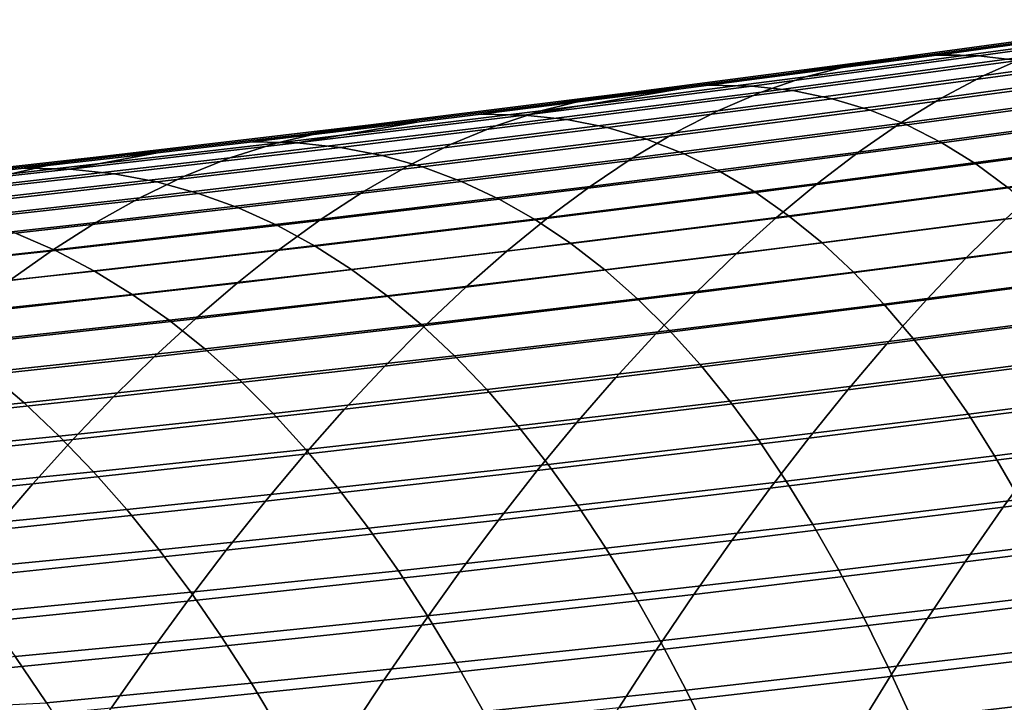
# Model space of a CAD drawing. Header units: metres. Extents: x -248 to 28, y -28 to 28.
# Tile 341 of 507: x -42.82 to -39.99, y 16 to 17.96. Entities that reach past the tile are written whole.
import ezdxf

# ---------------------------------------------------------------- set-up
doc = ezdxf.new("R2010")
doc.units = ezdxf.units.M
doc.layers.add('solid_10_061_053_XXX', color=7, linetype='CONTINUOUS')

msp = doc.modelspace()

# ---------------------------------------------------------------- linework, layer by layer
at = {"layer": 'solid_10_061_053_XXX'}
for points in [[(-39.551079, 17.952385, 90.560532), (-39.678501, 17.930443, 89.987068), (-40.434097, 17.828077, 90.287918), (-40.303471, 17.849602, 90.846489)], [(-40.303471, 17.849602, 90.846489), (-40.170929, 17.859262, 91.417786), (-39.532112, 17.946964, 91.186729), (-39.551079, 17.952385, 90.560532)], [(-39.415516, 17.945011, 91.718056), (-39.532112, 17.946964, 91.186729), (-40.170929, 17.859262, 91.417786), (-40.066048, 17.855108, 91.942627)], [(-39.303925, 17.932287, 92.236664), (-39.415516, 17.945011, 91.718056), (-40.066048, 17.855108, 91.942627), (-39.951328, 17.842274, 92.449776)], [(-39.167496, 17.95907, 88.544868), (-39.287518, 17.904186, 87.992104), (-40.050694, 17.798773, 88.338608), (-39.928173, 17.853098, 88.876602)], [(-39.678501, 17.930443, 89.987068), (-39.80415, 17.897167, 89.425919), (-40.562714, 17.795269, 89.74147), (-40.434097, 17.828077, 90.287918)], [(-39.80415, 17.897167, 89.425919), (-39.928173, 17.853098, 88.876602), (-40.689468, 17.751722, 89.20665), (-40.562714, 17.795269, 89.74147)], [(-39.287518, 17.904186, 87.992104), (-39.406395, 17.839514, 87.450394), (-40.17186, 17.734728, 87.811455), (-40.050694, 17.798773, 88.338608)], [(-40.066048, 17.855108, 91.942627), (-40.185814, 17.857258, 91.423172), (-40.83989, 17.771019, 91.65979), (-40.717102, 17.768654, 92.167747)], [(-40.303471, 17.849602, 90.846489), (-40.83989, 17.771019, 91.65979), (-40.185814, 17.857258, 91.423172)], [(-39.928173, 17.853098, 88.876602), (-40.050694, 17.798773, 88.338608), (-40.814507, 17.697985, 88.682938), (-40.689468, 17.751722, 89.20665)], [(-39.951328, 17.842274, 92.449776), (-40.066048, 17.855108, 91.942627), (-40.717102, 17.768654, 92.167747), (-40.599281, 17.755713, 92.663773)], [(-40.303471, 17.849602, 90.846489), (-40.185814, 17.857258, 91.423172), (-40.170929, 17.859262, 91.417786)], [(-40.170929, 17.859262, 91.417786), (-40.185814, 17.857258, 91.423172), (-40.066048, 17.855108, 91.942627)], [(-40.434097, 17.828077, 90.287918), (-40.562714, 17.795269, 89.74147), (-41.321861, 17.697941, 90.055817), (-41.190292, 17.730263, 90.588058)], [(-40.303471, 17.849602, 90.846489), (-40.434097, 17.828077, 90.287918), (-41.190292, 17.730263, 90.588058), (-41.05648, 17.751356, 91.132233)], [(-41.05648, 17.751356, 91.132233), (-40.920609, 17.76062, 91.688988), (-40.83989, 17.771019, 91.65979), (-40.303471, 17.849602, 90.846489)], [(-39.841251, 17.819147, 92.944839), (-39.951328, 17.842274, 92.449776), (-40.599281, 17.755713, 92.663773), (-40.485947, 17.73259, 93.148056)], [(-39.406395, 17.839514, 87.450394), (-39.524254, 17.765583, 86.919273), (-40.291798, 17.661503, 87.29464), (-40.17186, 17.734728, 87.811455)], [(-40.562714, 17.795269, 89.74147), (-40.689468, 17.751722, 89.20665), (-41.451351, 17.654942, 89.534988), (-41.321861, 17.697941, 90.055817)], [(-40.050694, 17.798773, 88.338608), (-40.17186, 17.734728, 87.811455), (-40.937977, 17.634602, 88.169838), (-40.814507, 17.697985, 88.682938)], [(-39.735668, 17.786085, 93.428139), (-39.841251, 17.819147, 92.944839), (-40.485947, 17.73259, 93.148056), (-40.376953, 17.69964, 93.620895)], [(-40.717102, 17.768654, 92.167747), (-40.83989, 17.771019, 91.65979), (-40.920609, 17.76062, 91.688988), (-41.368664, 17.685652, 92.393425)], [(-40.599281, 17.755713, 92.663773), (-40.717102, 17.768654, 92.167747), (-41.368664, 17.685652, 92.393425), (-41.247776, 17.672604, 92.878677)], [(-39.634426, 17.743446, 93.899979), (-39.735668, 17.786085, 93.428139), (-40.376953, 17.69964, 93.620895), (-40.272152, 17.657213, 94.082603)], [(-41.05648, 17.751356, 91.132233), (-41.190292, 17.730263, 90.588058), (-41.947056, 17.637005, 90.887474), (-41.810081, 17.657652, 91.417755)], [(-41.810081, 17.657652, 91.417755), (-41.670742, 17.666538, 91.960403), (-41.49432, 17.68825, 91.896568), (-41.05648, 17.751356, 91.132233)], [(-40.689468, 17.751722, 89.20665), (-40.814507, 17.697985, 88.682938), (-41.578911, 17.601822, 89.025063), (-41.451351, 17.654942, 89.534988)], [(-40.920609, 17.76062, 91.688988), (-41.49432, 17.68825, 91.896568), (-41.368664, 17.685652, 92.393425)], [(-41.05648, 17.751356, 91.132233), (-41.49432, 17.68825, 91.896568), (-40.920609, 17.76062, 91.688988)], [(-40.485947, 17.73259, 93.148056), (-40.599281, 17.755713, 92.663773), (-41.247776, 17.672604, 92.878677), (-41.131218, 17.649488, 93.352501)], [(-39.524254, 17.765583, 86.919273), (-39.64122, 17.682924, 86.398247), (-40.410648, 17.579638, 86.787674), (-40.291798, 17.661503, 87.29464)], [(-39.53738, 17.691586, 94.360672), (-39.634426, 17.743446, 93.899979), (-40.272152, 17.657213, 94.082603), (-40.171402, 17.605665, 94.533485)], [(-41.190292, 17.730263, 90.588058), (-41.321861, 17.697941, 90.055817), (-42.081566, 17.605186, 90.368927), (-41.947056, 17.637005, 90.887474)], [(-40.376953, 17.69964, 93.620895), (-40.485947, 17.73259, 93.148056), (-41.131218, 17.649488, 93.352501), (-41.018848, 17.616655, 93.815216)], [(-40.17186, 17.734728, 87.811455), (-40.291798, 17.661503, 87.29464), (-41.060024, 17.562122, 87.66684), (-40.937977, 17.634602, 88.169838)], [(-41.321861, 17.697941, 90.055817), (-41.451351, 17.654942, 89.534988), (-42.213779, 17.562757, 89.861595), (-42.081566, 17.605186, 90.368927)], [(-41.368664, 17.685652, 92.393425), (-41.49432, 17.68825, 91.896568), (-41.670742, 17.666538, 91.960403), (-42.020714, 17.606106, 92.619667)], [(-41.247776, 17.672604, 92.878677), (-41.368664, 17.685652, 92.393425), (-42.020714, 17.606106, 92.619667), (-41.896793, 17.592953, 93.094475)], [(-40.814507, 17.697985, 88.682938), (-40.937977, 17.634602, 88.169838), (-41.704704, 17.539133, 88.525513), (-41.578911, 17.601822, 89.025063)], [(-40.272152, 17.657213, 94.082603), (-40.376953, 17.69964, 93.620895), (-41.018848, 17.616655, 93.815216), (-40.910526, 17.574451, 94.26712)], [(-39.64122, 17.682924, 86.398247), (-39.757412, 17.592064, 85.886826), (-40.528545, 17.48967, 86.290062), (-40.410648, 17.579638, 86.787674)], [(-39.444374, 17.630863, 94.810524), (-39.53738, 17.691586, 94.360672), (-40.171402, 17.605665, 94.533485), (-40.074558, 17.545345, 94.973854)], [(-41.810081, 17.657652, 91.417755), (-41.947056, 17.637005, 90.887474), (-42.704376, 17.548302, 91.18615), (-42.564262, 17.568495, 91.703041)], [(-42.564262, 17.568495, 91.703041), (-42.421295, 17.577019, 92.232025), (-42.149071, 17.608955, 92.133499), (-41.810081, 17.657652, 91.417755)], [(-41.451351, 17.654942, 89.534988), (-41.578911, 17.601822, 89.025063), (-42.343864, 17.510283, 89.364944), (-42.213779, 17.562757, 89.861595)], [(-41.670742, 17.666538, 91.960403), (-42.149071, 17.608955, 92.133499), (-42.020714, 17.606106, 92.619667)], [(-41.810081, 17.657652, 91.417755), (-42.149071, 17.608955, 92.133499), (-41.670742, 17.666538, 91.960403)], [(-41.131218, 17.649488, 93.352501), (-41.247776, 17.672604, 92.878677), (-41.896793, 17.592953, 93.094475), (-41.777042, 17.569851, 93.558197)], [(-40.291798, 17.661503, 87.29464), (-40.410648, 17.579638, 86.787674), (-41.180801, 17.481089, 87.173447), (-41.060024, 17.562122, 87.66684)], [(-40.171402, 17.605665, 94.533485), (-40.272152, 17.657213, 94.082603), (-40.910526, 17.574451, 94.26712), (-40.806118, 17.52322, 94.708519)], [(-41.947056, 17.637005, 90.887474), (-42.081566, 17.605186, 90.368927), (-42.841812, 17.517002, 90.680794), (-42.704376, 17.548302, 91.18615)], [(-40.937977, 17.634602, 88.169838), (-41.060024, 17.562122, 87.66684), (-41.828884, 17.46743, 88.035835), (-41.704704, 17.539133, 88.525513)], [(-41.018848, 17.616655, 93.815216), (-41.131218, 17.649488, 93.352501), (-41.777042, 17.569851, 93.558197), (-41.661331, 17.53714, 94.011116)], [(-39.355263, 17.561636, 95.249855), (-39.444374, 17.630863, 94.810524), (-40.074558, 17.545345, 94.973854), (-39.98148, 17.476608, 95.404015)], [(-42.081566, 17.605186, 90.368927), (-42.213779, 17.562757, 89.861595), (-42.976749, 17.475166, 90.186447), (-42.841812, 17.517002, 90.680794)], [(-42.020714, 17.606106, 92.619667), (-42.149071, 17.608955, 92.133499), (-42.421295, 17.577019, 92.232025), (-42.673244, 17.530022, 92.846466)], [(-41.896793, 17.592953, 93.094475), (-42.020714, 17.606106, 92.619667), (-42.673244, 17.530022, 92.846466), (-42.54631, 17.516768, 93.311195)], [(-41.578911, 17.601822, 89.025063), (-41.704704, 17.539133, 88.525513), (-42.471992, 17.448317, 88.878456), (-42.343864, 17.510283, 89.364944)], [(-40.910526, 17.574451, 94.26712), (-41.018848, 17.616655, 93.815216), (-41.661331, 17.53714, 94.011116), (-41.54953, 17.495161, 94.453552)], [(-40.074558, 17.545345, 94.973854), (-40.171402, 17.605665, 94.533485), (-40.806118, 17.52322, 94.708519), (-40.705482, 17.463312, 95.139725)], [(-42.564262, 17.568495, 91.703041), (-42.704376, 17.548302, 91.18615), (-43.462234, 17.464157, 91.48407), (-43.319, 17.483889, 91.988091)], [(-43.319, 17.483889, 91.988091), (-43.172951, 17.491987, 92.504105), (-42.804485, 17.533092, 92.37072), (-42.564262, 17.568495, 91.703041)], [(-42.432571, 17.57571, 92.236107), (-42.804485, 17.533092, 92.37072), (-42.673244, 17.530022, 92.846466)], [(-42.564262, 17.568495, 91.703041), (-42.804485, 17.533092, 92.37072), (-42.432571, 17.57571, 92.236107)], [(-42.421295, 17.577019, 92.232025), (-42.432571, 17.57571, 92.236107), (-42.673244, 17.530022, 92.846466)], [(-42.564262, 17.568495, 91.703041), (-42.432571, 17.57571, 92.236107), (-42.421295, 17.577019, 92.232025)], [(-41.777042, 17.569851, 93.558197), (-41.896793, 17.592953, 93.094475), (-42.54631, 17.516768, 93.311195), (-42.423397, 17.493681, 93.765144)], [(-41.661331, 17.53714, 94.011116), (-41.777042, 17.569851, 93.558197), (-42.423397, 17.493681, 93.765144), (-42.304375, 17.461096, 94.208626)], [(-40.806118, 17.52322, 94.708519), (-40.910526, 17.574451, 94.26712), (-41.54953, 17.495161, 94.453552), (-41.441498, 17.444256, 94.885803)], [(-40.410648, 17.579638, 86.787674), (-40.528545, 17.48967, 86.290062), (-41.300446, 17.392052, 86.68914), (-41.180801, 17.481089, 87.173447)], [(-39.757412, 17.592064, 85.886826), (-39.872955, 17.493534, 85.384544), (-40.645622, 17.392136, 85.801308), (-40.528545, 17.48967, 86.290062)], [(-42.704376, 17.548302, 91.18615), (-42.841812, 17.517002, 90.680794), (-43.602589, 17.433392, 90.991394), (-43.462234, 17.464157, 91.48407)], [(-42.213779, 17.562757, 89.861595), (-42.343864, 17.510283, 89.364944), (-43.109364, 17.423359, 89.702568), (-42.976749, 17.475166, 90.186447)], [(-41.060024, 17.562122, 87.66684), (-41.180801, 17.481089, 87.173447), (-41.951618, 17.387268, 87.555511), (-41.828884, 17.46743, 88.035835)], [(-39.98148, 17.476608, 95.404015), (-40.074558, 17.545345, 94.973854), (-40.705482, 17.463312, 95.139725), (-40.608479, 17.395071, 95.561035)], [(-42.673244, 17.530022, 92.846466), (-42.804485, 17.533092, 92.37072), (-43.172951, 17.491987, 92.504105), (-43.326233, 17.457403, 93.07383)], [(-42.54631, 17.516768, 93.311195), (-42.673244, 17.530022, 92.846466), (-43.326233, 17.457403, 93.07383), (-43.196308, 17.44405, 93.528824)], [(-42.423397, 17.493681, 93.765144), (-42.54631, 17.516768, 93.311195), (-43.196308, 17.44405, 93.528824), (-43.070255, 17.420982, 93.973366)], [(-41.704704, 17.539133, 88.525513), (-41.828884, 17.46743, 88.035835), (-42.598331, 17.377424, 88.401596), (-42.471992, 17.448317, 88.878456)], [(-41.54953, 17.495161, 94.453552), (-41.661331, 17.53714, 94.011116), (-42.304375, 17.461096, 94.208626), (-42.189121, 17.41935, 94.64193)], [(-40.705482, 17.463312, 95.139725), (-40.806118, 17.52322, 94.708519), (-41.441498, 17.444256, 94.885803), (-41.337112, 17.384764, 95.308174)], [(-42.343864, 17.510283, 89.364944), (-42.471992, 17.448317, 88.878456), (-43.239838, 17.362146, 89.22863), (-43.109364, 17.423359, 89.702568)], [(-42.304375, 17.461096, 94.208626), (-42.423397, 17.493681, 93.765144), (-43.070255, 17.420982, 93.973366), (-42.947952, 17.388531, 94.407745)], [(-41.441498, 17.444256, 94.885803), (-41.54953, 17.495161, 94.453552), (-42.189121, 17.41935, 94.64193), (-42.077507, 17.368774, 95.065369)], [(-40.528545, 17.48967, 86.290062), (-40.645622, 17.392136, 85.801308), (-41.419113, 17.295555, 86.213417), (-41.300446, 17.392052, 86.68914)], [(-39.872955, 17.493534, 85.384544), (-39.987942, 17.387791, 84.890991), (-40.761978, 17.2875, 85.320992), (-40.645622, 17.392136, 85.801308)], [(-39.21487, 17.492954, 84.455894), (-39.328121, 17.379091, 83.957458), (-40.102337, 17.275099, 84.405991), (-39.987942, 17.387791, 84.890991)], [(-42.189121, 17.41935, 94.64193), (-42.304375, 17.461096, 94.208626), (-42.947952, 17.388531, 94.407745), (-42.829277, 17.347019, 94.832268)], [(-41.828884, 17.46743, 88.035835), (-41.951618, 17.387268, 87.555511), (-42.723045, 17.298166, 87.933838), (-42.598331, 17.377424, 88.401596)], [(-41.180801, 17.481089, 87.173447), (-41.300446, 17.392052, 86.68914), (-42.073055, 17.299198, 87.084015), (-41.951618, 17.387268, 87.555511)], [(-40.608479, 17.395071, 95.561035), (-40.705482, 17.463312, 95.139725), (-41.337112, 17.384764, 95.308174), (-41.236229, 17.317026, 95.720955)], [(-39.892014, 17.399805, 95.824272), (-39.98148, 17.476608, 95.404015), (-40.608479, 17.395071, 95.561035), (-40.514969, 17.318846, 95.972763)], [(-42.471992, 17.448317, 88.878456), (-42.598331, 17.377424, 88.401596), (-43.368351, 17.292093, 88.764076), (-43.239838, 17.362146, 89.22863)], [(-41.337112, 17.384764, 95.308174), (-41.441498, 17.444256, 94.885803), (-42.077507, 17.368774, 95.065369), (-41.969402, 17.309704, 95.479225)], [(-42.077507, 17.368774, 95.065369), (-42.189121, 17.41935, 94.64193), (-42.829277, 17.347019, 94.832268), (-42.714108, 17.29678, 95.247231)], [(-39.806023, 17.315277, 96.23494), (-39.892014, 17.399805, 95.824272), (-40.514969, 17.318846, 95.972763), (-40.42482, 17.234972, 96.375198)], [(-42.598331, 17.377424, 88.401596), (-42.723045, 17.298166, 87.933838), (-43.495075, 17.213768, 88.308388), (-43.368351, 17.292093, 88.764076)], [(-41.951618, 17.387268, 87.555511), (-42.073055, 17.299198, 87.084015), (-42.84631, 17.2111, 87.474655), (-42.723045, 17.298166, 87.933838)], [(-41.300446, 17.392052, 86.68914), (-41.419113, 17.295555, 86.213417), (-42.193356, 17.203777, 86.620842), (-42.073055, 17.299198, 87.084015)], [(-41.236229, 17.317026, 95.720955), (-41.337112, 17.384764, 95.308174), (-41.969402, 17.309704, 95.479225), (-41.864681, 17.242476, 95.883812)], [(-40.645622, 17.392136, 85.801308), (-40.761978, 17.2875, 85.320992), (-41.536907, 17.192068, 85.745865), (-41.419113, 17.295555, 86.213417)], [(-40.514969, 17.318846, 95.972763), (-40.608479, 17.395071, 95.561035), (-41.236229, 17.317026, 95.720955), (-41.138721, 17.241385, 96.124466)], [(-39.987942, 17.387791, 84.890991), (-40.102337, 17.275099, 84.405991), (-40.877602, 17.176027, 84.848961), (-40.761978, 17.2875, 85.320992)], [(-39.328121, 17.379091, 83.957458), (-39.440887, 17.258402, 83.467728), (-40.216103, 17.155689, 83.92942), (-40.102337, 17.275099, 84.405991)], [(-42.714108, 17.29678, 95.247231), (-42.829277, 17.347019, 94.832268), (-43.469963, 17.278175, 95.02459), (-43.351261, 17.228275, 95.431419)], [(-41.969402, 17.309704, 95.479225), (-42.077507, 17.368774, 95.065369), (-42.714108, 17.29678, 95.247231), (-42.602318, 17.238136, 95.652924)], [(-41.138721, 17.241385, 96.124466), (-41.236229, 17.317026, 95.720955), (-41.864681, 17.242476, 95.883812), (-41.763218, 17.167421, 96.279434)], [(-40.42482, 17.234972, 96.375198), (-40.514969, 17.318846, 95.972763), (-41.138721, 17.241385, 96.124466), (-41.044456, 17.158169, 96.51899)], [(-39.723385, 17.223276, 96.636208), (-39.806023, 17.315277, 96.23494), (-40.42482, 17.234972, 96.375198), (-40.33791, 17.143694, 96.768547)], [(-42.723045, 17.298166, 87.933838), (-42.84631, 17.2111, 87.474655), (-43.620201, 17.127737, 87.861023), (-43.495075, 17.213768, 88.308388)], [(-42.602318, 17.238136, 95.652924), (-42.714108, 17.29678, 95.247231), (-43.351261, 17.228275, 95.431419), (-43.235817, 17.170063, 95.829292)], [(-42.073055, 17.299198, 87.084015), (-42.193356, 17.203777, 86.620842), (-42.968288, 17.116787, 87.023529), (-42.84631, 17.2111, 87.474655)], [(-41.864681, 17.242476, 95.883812), (-41.969402, 17.309704, 95.479225), (-42.602318, 17.238136, 95.652924), (-42.49379, 17.171419, 96.049644)], [(-41.419113, 17.295555, 86.213417), (-41.536907, 17.192068, 85.745865), (-42.312641, 17.101477, 86.16555), (-42.193356, 17.203777, 86.620842)], [(-40.761978, 17.2875, 85.320992), (-40.877602, 17.176027, 84.848961), (-41.65382, 17.08185, 85.286301), (-41.536907, 17.192068, 85.745865)], [(-40.102337, 17.275099, 84.405991), (-40.216103, 17.155689, 83.92942), (-40.992451, 17.057938, 84.385063), (-40.877602, 17.176027, 84.848961)], [(-39.440887, 17.258402, 83.467728), (-39.553123, 17.131123, 82.986572), (-40.329201, 17.029793, 83.461136), (-40.216103, 17.155689, 83.92942)], [(-42.49379, 17.171419, 96.049644), (-42.602318, 17.238136, 95.652924), (-43.235817, 17.170063, 95.829292), (-43.123508, 17.103861, 96.218491)], [(-41.763218, 17.167421, 96.279434), (-41.864681, 17.242476, 95.883812), (-42.49379, 17.171419, 96.049644), (-42.388401, 17.096956, 96.437706)], [(-41.044456, 17.158169, 96.51899), (-41.138721, 17.241385, 96.124466), (-41.763218, 17.167421, 96.279434), (-41.664879, 17.084866, 96.666367)], [(-40.33791, 17.143694, 96.768547), (-40.42482, 17.234972, 96.375198), (-41.044456, 17.158169, 96.51899), (-40.953327, 17.067616, 96.904732)], [(-42.193356, 17.203777, 86.620842), (-42.312641, 17.101477, 86.16555), (-43.089111, 17.015705, 86.580009), (-42.968288, 17.116787, 87.023529)], [(-39.643982, 17.124008, 97.028236), (-39.723385, 17.223276, 96.636208), (-40.33791, 17.143694, 96.768547), (-40.254135, 17.04521, 97.152969)], [(-41.536907, 17.192068, 85.745865), (-41.65382, 17.08185, 85.286301), (-42.430912, 16.992552, 85.717979), (-42.312641, 17.101477, 86.16555)], [(-40.877602, 17.176027, 84.848961), (-40.992451, 17.057938, 84.385063), (-41.769833, 16.965122, 84.834595), (-41.65382, 17.08185, 85.286301)], [(-42.388401, 17.096956, 96.437706), (-42.49379, 17.171419, 96.049644), (-43.123508, 17.103861, 96.218491), (-43.014221, 17.029987, 96.599327)], [(-41.664879, 17.084866, 96.666367), (-41.763218, 17.167421, 96.279434), (-42.388401, 17.096956, 96.437706), (-42.286026, 17.015062, 96.817375)], [(-40.953327, 17.067616, 96.904732), (-41.044456, 17.158169, 96.51899), (-41.664879, 17.084866, 96.666367), (-41.569572, 16.995041, 97.044815)], [(-40.216103, 17.155689, 83.92942), (-40.329201, 17.029793, 83.461136), (-41.106503, 16.933462, 83.929169), (-40.992451, 17.057938, 84.385063)], [(-40.254135, 17.04521, 97.152969), (-40.33791, 17.143694, 96.768547), (-40.953327, 17.067616, 96.904732), (-40.865234, 16.969919, 97.281845)], [(-39.553123, 17.131123, 82.986572), (-39.664772, 16.997488, 82.513863), (-40.441586, 16.897636, 83.001007), (-40.329201, 17.029793, 83.461136)], [(-39.567699, 17.017677, 97.411201), (-39.643982, 17.124008, 97.028236), (-40.254135, 17.04521, 97.152969), (-40.173393, 16.939718, 97.528618)], [(-42.312641, 17.101477, 86.16555), (-42.430912, 16.992552, 85.717979), (-43.20879, 16.908106, 86.143936), (-43.089111, 17.015705, 86.580009)], [(-42.286026, 17.015062, 96.817375), (-42.388401, 17.096956, 96.437706), (-43.014221, 17.029987, 96.599327), (-42.907841, 16.948757, 96.972069)], [(-41.65382, 17.08185, 85.286301), (-41.769833, 16.965122, 84.834595), (-42.548149, 16.877218, 85.277985), (-42.430912, 16.992552, 85.717979)], [(-41.569572, 16.995041, 97.044815), (-41.664879, 17.084866, 96.666367), (-42.286026, 17.015062, 96.817375), (-42.186577, 16.925964, 97.188858)], [(-40.865234, 16.969919, 97.281845), (-40.953327, 17.067616, 96.904732), (-41.569572, 16.995041, 97.044815), (-41.477203, 16.89813, 97.41494)], [(-40.992451, 17.057938, 84.385063), (-41.106503, 16.933462, 83.929169), (-41.884918, 16.842106, 84.390617), (-41.769833, 16.965122, 84.834595)], [(-40.173393, 16.939718, 97.528618), (-40.254135, 17.04521, 97.152969), (-40.865234, 16.969919, 97.281845), (-40.780079, 16.865269, 97.65049)], [(-42.186577, 16.925964, 97.188858), (-42.286026, 17.015062, 96.817375), (-42.907841, 16.948757, 96.972069), (-42.804279, 16.860384, 97.336914)], [(-40.329201, 17.029793, 83.461136), (-40.441586, 16.897636, 83.001007), (-41.219715, 16.802824, 83.481148), (-41.106503, 16.933462, 83.929169)], [(-39.494431, 16.904488, 97.785263), (-39.567699, 17.017677, 97.411201), (-40.173393, 16.939718, 97.528618), (-40.095573, 16.827417, 97.89566)], [(-42.430912, 16.992552, 85.717979), (-42.548149, 16.877218, 85.277985), (-43.327316, 16.794199, 85.715164), (-43.20879, 16.908106, 86.143936)], [(-41.477203, 16.89813, 97.41494), (-41.569572, 16.995041, 97.044815), (-42.186577, 16.925964, 97.188858), (-42.08997, 16.82984, 97.552307)], [(-39.664772, 16.997488, 82.513863), (-39.775787, 16.857731, 82.049461), (-40.553211, 16.759451, 82.548897), (-40.441586, 16.897636, 83.001007)], [(-42.804279, 16.860384, 97.336914), (-42.907841, 16.948757, 96.972069), (-43.530262, 16.885948, 97.130493), (-43.422615, 16.798298, 97.489044)], [(-41.769833, 16.965122, 84.834595), (-41.884918, 16.842106, 84.390617), (-42.664341, 16.755693, 84.845436), (-42.548149, 16.877218, 85.277985)], [(-40.780079, 16.865269, 97.65049), (-40.865234, 16.969919, 97.281845), (-41.477203, 16.89813, 97.41494), (-41.38768, 16.794319, 97.776878)], [(-42.08997, 16.82984, 97.552307), (-42.186577, 16.925964, 97.188858), (-42.804279, 16.860384, 97.336914), (-42.703465, 16.765041, 97.694016)], [(-41.106503, 16.933462, 83.929169), (-41.219715, 16.802824, 83.481148), (-41.99905, 16.71302, 83.954231), (-41.884918, 16.842106, 84.390617)], [(-40.095573, 16.827417, 97.89566), (-40.173393, 16.939718, 97.528618), (-40.780079, 16.865269, 97.65049), (-40.697765, 16.753857, 98.010818)], [(-41.38768, 16.794319, 97.776878), (-41.477203, 16.89813, 97.41494), (-42.08997, 16.82984, 97.552307), (-41.99612, 16.726864, 97.90786)], [(-40.441586, 16.897636, 83.001007), (-40.553211, 16.759451, 82.548897), (-41.332062, 16.66625, 83.040863), (-41.219715, 16.802824, 83.481148)], [(-39.424053, 16.784643, 98.150566), (-39.494431, 16.904488, 97.785263), (-40.095573, 16.827417, 97.89566), (-40.020573, 16.708506, 98.25425)], [(-42.548149, 16.877218, 85.277985), (-42.664341, 16.755693, 84.845436), (-43.444683, 16.674194, 85.293564), (-43.327316, 16.794199, 85.715164)], [(-40.697765, 16.753857, 98.010818), (-40.780079, 16.865269, 97.65049), (-41.38768, 16.794319, 97.776878), (-41.300919, 16.683792, 98.130791)], [(-42.703465, 16.765041, 97.694016), (-42.804279, 16.860384, 97.336914), (-43.422615, 16.798298, 97.489044), (-43.317619, 16.703728, 97.840126)], [(-41.884918, 16.842106, 84.390617), (-41.99905, 16.71302, 83.954231), (-42.779472, 16.628193, 84.420204), (-42.664341, 16.755693, 84.845436)], [(-39.775787, 16.857731, 82.049461), (-39.886112, 16.712086, 81.593239), (-40.664043, 16.615469, 82.104683), (-40.553211, 16.759451, 82.548897)], [(-41.99612, 16.726864, 97.90786), (-42.08997, 16.82984, 97.552307), (-42.703465, 16.765041, 97.694016), (-42.60532, 16.662893, 98.04351)], [(-40.020573, 16.708506, 98.25425), (-40.095573, 16.827417, 97.89566), (-40.697765, 16.753857, 98.010818), (-40.618191, 16.635872, 98.362976)], [(-39.109856, 16.813858, 81.073914), (-39.219162, 16.660845, 80.613556), (-39.995701, 16.560785, 81.145065), (-39.886112, 16.712086, 81.593239)], [(-41.219715, 16.802824, 83.481148), (-41.332062, 16.66625, 83.040863), (-42.112206, 16.578089, 83.525299), (-41.99905, 16.71302, 83.954231)], [(-41.300919, 16.683792, 98.130791), (-41.38768, 16.794319, 97.776878), (-41.99612, 16.726864, 97.90786), (-41.904945, 16.617214, 98.255676)], [(-39.356461, 16.658348, 98.507286), (-39.424053, 16.784643, 98.150566), (-40.020573, 16.708506, 98.25425), (-39.948284, 16.583179, 98.604546)], [(-42.664341, 16.755693, 84.845436), (-42.779472, 16.628193, 84.420204), (-43.560883, 16.548306, 84.879005), (-43.444683, 16.674194, 85.293564)], [(-42.60532, 16.662893, 98.04351), (-42.703465, 16.765041, 97.694016), (-43.317619, 16.703728, 97.840126), (-43.215202, 16.602404, 98.183884)], [(-40.553211, 16.759451, 82.548897), (-40.664043, 16.615469, 82.104683), (-41.443504, 16.523964, 82.608185), (-41.332062, 16.66625, 83.040863)], [(-40.618191, 16.635872, 98.362976), (-40.697765, 16.753857, 98.010818), (-41.300919, 16.683792, 98.130791), (-41.216824, 16.56673, 98.47683)], [(-41.904945, 16.617214, 98.255676), (-41.99612, 16.726864, 97.90786), (-42.60532, 16.662893, 98.04351), (-42.509769, 16.554115, 98.385536)], [(-41.99905, 16.71302, 83.954231), (-42.112206, 16.578089, 83.525299), (-42.893524, 16.494934, 84.002144), (-42.779472, 16.628193, 84.420204)], [(-39.886112, 16.712086, 81.593239), (-39.995701, 16.560785, 81.145065), (-40.774033, 16.465918, 81.668221), (-40.664043, 16.615469, 82.104683)], [(-39.948284, 16.583179, 98.604546), (-40.020573, 16.708506, 98.25425), (-40.618191, 16.635872, 98.362976), (-40.541267, 16.511507, 98.707138)], [(-41.332062, 16.66625, 83.040863), (-41.443504, 16.523964, 82.608185), (-42.224361, 16.437532, 83.103683), (-42.112206, 16.578089, 83.525299)], [(-41.216824, 16.56673, 98.47683), (-41.300919, 16.683792, 98.130791), (-41.904945, 16.617214, 98.255676), (-41.816368, 16.501068, 98.595894)], [(-42.509769, 16.554115, 98.385536), (-42.60532, 16.662893, 98.04351), (-43.215202, 16.602404, 98.183884), (-43.115303, 16.494484, 98.520454)], [(-39.219162, 16.660845, 80.613556), (-39.327778, 16.502325, 80.161415), (-40.104496, 16.404064, 80.704796), (-39.995701, 16.560785, 81.145065)], [(-42.779472, 16.628193, 84.420204), (-42.893524, 16.494934, 84.002144), (-43.675911, 16.416742, 84.471359), (-43.560883, 16.548306, 84.879005)], [(-41.816368, 16.501068, 98.595894), (-41.904945, 16.617214, 98.255676), (-42.509769, 16.554115, 98.385536), (-42.416744, 16.438873, 98.720253)], [(-40.664043, 16.615469, 82.104683), (-40.774033, 16.465918, 81.668221), (-41.554012, 16.376196, 82.182976), (-41.443504, 16.523964, 82.608185)], [(-40.541267, 16.511507, 98.707138), (-40.618191, 16.635872, 98.362976), (-41.216824, 16.56673, 98.47683), (-41.135307, 16.443319, 98.815147)], [(-39.878601, 16.451635, 98.946701), (-39.948284, 16.583179, 98.604546), (-40.541267, 16.511507, 98.707138), (-40.466888, 16.380953, 99.043442)], [(-42.416744, 16.438873, 98.720253), (-42.509769, 16.554115, 98.385536), (-43.115303, 16.494484, 98.520454), (-43.017849, 16.380133, 98.849983)], [(-42.112206, 16.578089, 83.525299), (-42.224361, 16.437532, 83.103683), (-43.006485, 16.356133, 83.591141), (-42.893524, 16.494934, 84.002144)], [(-41.135307, 16.443319, 98.815147), (-41.216824, 16.56673, 98.47683), (-41.816368, 16.501068, 98.595894), (-41.730305, 16.378601, 98.928665)], [(-39.995701, 16.560785, 81.145065), (-40.104496, 16.404064, 80.704796), (-40.883137, 16.311029, 81.23938), (-40.774033, 16.465918, 81.668221)], [(-41.443504, 16.523964, 82.608185), (-41.554012, 16.376196, 82.182976), (-42.335495, 16.291573, 82.689262), (-42.224361, 16.437532, 83.103683)], [(-41.730305, 16.378601, 98.928665), (-41.816368, 16.501068, 98.595894), (-42.416744, 16.438873, 98.720253), (-42.326164, 16.317337, 99.047791)], [(-40.466888, 16.380953, 99.043442), (-40.541267, 16.511507, 98.707138), (-41.135307, 16.443319, 98.815147), (-41.056278, 16.313744, 99.145889)], [(-39.327778, 16.502325, 80.161415), (-39.435638, 16.338535, 79.717346), (-40.212444, 16.242155, 80.272308), (-40.104496, 16.404064, 80.704796)], [(-42.326164, 16.317337, 99.047791), (-42.416744, 16.438873, 98.720253), (-43.017849, 16.380133, 98.849983), (-42.922783, 16.259512, 99.172615)], [(-41.056278, 16.313744, 99.145889), (-41.135307, 16.443319, 98.815147), (-41.730305, 16.378601, 98.928665), (-41.646671, 16.24999, 99.254143)], [(-40.774033, 16.465918, 81.668221), (-40.883137, 16.311029, 81.23938), (-41.663548, 16.223167, 81.765099), (-41.554012, 16.376196, 82.182976)], [(-39.81142, 16.314075, 99.280884), (-39.878601, 16.451635, 98.946701), (-40.466888, 16.380953, 99.043442), (-40.394958, 16.244402, 99.372047)], [(-42.224361, 16.437532, 83.103683), (-42.335495, 16.291573, 82.689262), (-43.118332, 16.212004, 83.187042), (-43.006485, 16.356133, 83.591141)], [(-40.104496, 16.404064, 80.704796), (-40.212444, 16.242155, 80.272308), (-40.991318, 16.151031, 80.818024), (-40.883137, 16.311029, 81.23938)], [(-41.554012, 16.376196, 82.182976), (-41.663548, 16.223167, 81.765099), (-42.445576, 16.14043, 82.281898), (-42.335495, 16.291573, 82.689262)], [(-41.646671, 16.24999, 99.254143), (-41.730305, 16.378601, 98.928665), (-42.326164, 16.317337, 99.047791), (-42.237957, 16.189676, 99.368309)], [(-40.394958, 16.244402, 99.372047), (-40.466888, 16.380953, 99.043442), (-41.056278, 16.313744, 99.145889), (-40.979652, 16.178188, 99.469208)], [(-39.435638, 16.338535, 79.717346), (-39.542679, 16.169695, 79.281227), (-40.319504, 16.075275, 79.847481), (-40.212444, 16.242155, 80.272308)], [(-42.237957, 16.189676, 99.368309), (-42.326164, 16.317337, 99.047791), (-42.922783, 16.259512, 99.172615), (-42.830029, 16.132784, 99.488472)], [(-40.883137, 16.311029, 81.23938), (-40.991318, 16.151031, 80.818024), (-41.772087, 16.065107, 81.354424), (-41.663548, 16.223167, 81.765099)], [(-40.979652, 16.178188, 99.469208), (-41.056278, 16.313744, 99.145889), (-41.646671, 16.24999, 99.254143), (-41.565384, 16.115416, 99.572472)], [(-39.746635, 16.170691, 99.607239), (-39.81142, 16.314075, 99.280884), (-40.394958, 16.244402, 99.372047), (-40.325382, 16.102039, 99.693115)], [(-42.335495, 16.291573, 82.689262), (-42.445576, 16.14043, 82.281898), (-43.229057, 16.062765, 82.789726), (-43.118332, 16.212004, 83.187042)], [(-41.565384, 16.115416, 99.572472), (-41.646671, 16.24999, 99.254143), (-42.237957, 16.189676, 99.368309), (-42.152046, 16.056063, 99.681938)], [(-40.212444, 16.242155, 80.272308), (-40.319504, 16.075275, 79.847481), (-41.09853, 15.986137, 80.40403), (-40.991318, 16.151031, 80.818024)], [(-40.325382, 16.102039, 99.693115), (-40.394958, 16.244402, 99.372047), (-40.979652, 16.178188, 99.469208), (-40.905331, 16.036833, 99.785263)], [(-41.663548, 16.223167, 81.765099), (-41.772087, 16.065107, 81.354424), (-42.554585, 15.984327, 81.881454), (-42.445576, 16.14043, 82.281898)], [(-42.152046, 16.056063, 99.681938), (-42.237957, 16.189676, 99.368309), (-42.830029, 16.132784, 99.488472), (-42.739521, 16.000109, 99.797714)], [(-40.905331, 16.036833, 99.785263), (-40.979652, 16.178188, 99.469208), (-41.565384, 16.115416, 99.572472), (-41.486366, 15.975047, 99.883797)], [(-39.542679, 16.169695, 79.281227), (-39.648842, 15.995994, 78.852959), (-40.42561, 15.903606, 79.430199), (-40.319504, 16.075275, 79.847481)], [(-39.684158, 16.021637, 99.925934), (-39.746635, 16.170691, 99.607239), (-40.325382, 16.102039, 99.693115), (-40.258072, 15.954016, 100.00679)], [(-42.739521, 16.000109, 99.797714), (-42.830029, 16.132784, 99.488472), (-43.396778, 16.045002, 99.696106), (-43.342838, 15.970002, 99.869255)], [(-42.445576, 16.14043, 82.281898), (-42.554585, 15.984327, 81.881454), (-43.338642, 15.908633, 82.399055), (-43.229057, 16.062765, 82.789726)], [(-40.991318, 16.151031, 80.818024), (-41.09853, 15.986137, 80.40403), (-41.879589, 15.902221, 80.950829), (-41.772087, 16.065107, 81.354424)], [(-41.486366, 15.975047, 99.883797), (-41.565384, 16.115416, 99.572472), (-42.152046, 16.056063, 99.681938), (-42.068363, 15.91666, 99.988831)], [(-40.258072, 15.954016, 100.00679), (-40.325382, 16.102039, 99.693115), (-40.905331, 16.036833, 99.785263), (-40.833248, 15.889819, 100.094193)], [(-40.319504, 16.075275, 79.847481), (-40.42561, 15.903606, 79.430199), (-41.204735, 15.816522, 79.997307), (-41.09853, 15.986137, 80.40403)], [(-42.068363, 15.91666, 99.988831), (-42.152046, 16.056063, 99.681938), (-42.739521, 16.000109, 99.797714), (-42.651199, 15.86165, 100.100479)], [(-41.772087, 16.065107, 81.354424), (-41.879589, 15.902221, 80.950829), (-42.662495, 15.823462, 81.487808), (-42.554585, 15.984327, 81.881454)], [(-40.833248, 15.889819, 100.094193), (-40.905331, 16.036833, 99.785263), (-41.486366, 15.975047, 99.883797), (-41.409546, 15.829021, 100.188263)], [(-39.623905, 15.867023, 100.237114), (-39.684158, 16.021637, 99.925934), (-40.258072, 15.954016, 100.00679), (-40.192963, 15.800432, 100.313217)]]:
    msp.add_3dface(points, dxfattribs=at)

doc.saveas('drawing.dxf')
